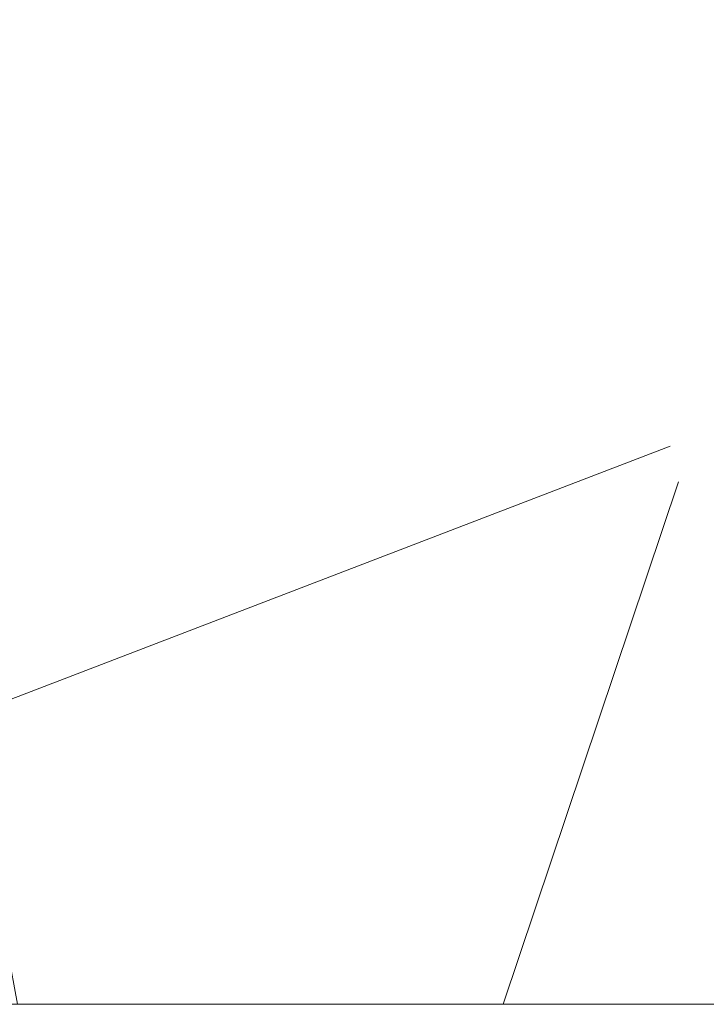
# Model space of a CAD drawing. Header units: millimetres. Extents: x -281 to 145437, y -16481 to 78869.
# Tile 1027 of 1056: x 67860 to 67882, y 26400 to 26431. Entities that reach past the tile are written whole.
import ezdxf

# ---------------------------------------------------------------- set-up
doc = ezdxf.new("R2010")
doc.units = ezdxf.units.MM
doc.layers.add('A--L28__Hoofddraagconstructies', color=3, linetype='Continuous', lineweight=9)

# ---------------------------------------------------------------- blocks, each defined once
blk = doc.blocks.new('28_SCO_TLB_column concrete precast square - 250x950-V22-L_80_ 11')
at = {"layer": 'A--L28__Hoofddraagconstructies', "lineweight": 13}
h = blk.add_hatch(dxfattribs=at)
h.set_pattern_fill('FP_65', color=51, style=0, pattern_type=2)
h.set_pattern_definition([(135, (26525, -67425), (-106.06602, -106.06602), []), (225, (26525, -67425), (106.06602, -106.06602), []), (140, (26525, -67425), (31.3759, 358.6306), [37.5, -412.5]), (85, (26525, -67425), (-376.0957, -69.3761), [30, -330]), (190.451, (26527.6, -67395.1), (-344.7173, 289.2568), [31.87, -350.571]), (136.184, (26425, -67425), (82.7615, 533.62), [56.25, -618.75]), (186.636, (26431.9, -67380.53), (-487.0622, 467.3284), [47.805, -525.857]), (81.184, (26425, -67425), (-487.058, 467.3326), [45, -495]), (111, (26450, -67375), (201.3095, 298.4541), [37.5, -412.5]), (56, (26450, -67375), (-362.5749, 121.6571), [30, -330]), (161.451, (26466.78, -67350.13), (-161.2621, 420.112), [31.87, -350.571]), (127.5, (26525, -67425), (-166.44693, 6.07993), [3.353, -322.647, 3.353, -331.647, -331.25]), (127.5, (26525, -67425), (-166.44693, 6.07993), [-661, 3.353, -327.897]), (97.5, (26525, -67425), (-197.20586, 131.53477), [3.353, -187.647, 3.353, -315.147, -126.25]), (97.5, (26525, -67425), (-197.20586, 131.53477), [-509.5, 3.353, -122.897]), (57.5, (26525, -67536.5), (11.27744, 266.91122), [3.353, -121.647, 3.353, -386.647, -517.5]), (57.5, (26525, -67536.5), (11.27744, 266.91122), [-515, 3.353, -514.147]), (47.5, (26525, -67586.5), (-50.0525, 291.5931), [3.353, -159.147, 3.353, -255.647, -367.5]), (47.5, (26525, -67586.5), (-50.0525, 291.5931), [-421.5, 3.353, -364.147]), (47.5, (26525, -67586.5), (-50.0525, 291.5931), [3.353, -159.147, 3.353, -255.647, -367.5]), (47.5, (26525, -67586.5), (-50.0525, 291.5931), [-421.5, 3.353, -364.147])])
h.paths.add_polyline_path([(125, -102.425), (125, 475), (-125, 475), (-125, -475), (125, -475), (125, -275)])
at = {"layer": 'A--L28__Hoofddraagconstructies', "color": 231, "lineweight": 18}
blk.add_line((125, -475), (125, 475), dxfattribs=at)
blk = doc.blocks.new('TBR-B-BWK-C-BES-ARC-R25_rvt-1-L_80_ 11')
at = {"layer": 'A--L28__Hoofddraagconstructies', "color": 90, "lineweight": 13, "rotation": 269.9999999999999}
blk.add_blockref('28_SCO_TLB_column concrete precast square - 250x950-V22-L_80_ 11', (67425, 26525), dxfattribs=at)

msp = doc.modelspace()

# ---------------------------------------------------------------- block references
at = {"lineweight": 5}
msp.add_blockref('TBR-B-BWK-C-BES-ARC-R25_rvt-1-L_80_ 11', (0, 0), dxfattribs=at)

doc.saveas('drawing.dxf')
